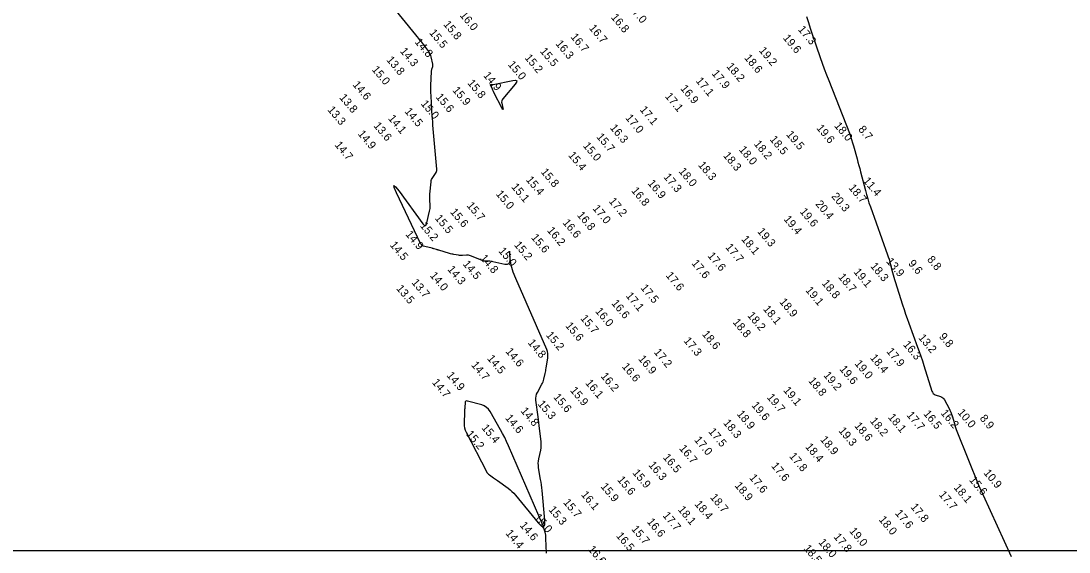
# Model space of a CAD drawing. Extents: x 988130 to 1132882, y 654656 to 841453.
# Drawn here: x 1109703 to 1110357, y 680420 to 680751 of the extents above; entities that cross this region are included whole.
import ezdxf

# ---------------------------------------------------------------- set-up
doc = ezdxf.new("R2010")
doc.units = 0
for name, color, linetype in [('V-ANNO-KEYM', 7, 'Continuous'), ('V-TOPO-MAJR', 7, 'Continuous'), ('V-TOPO-SOUN', 7, 'Continuous')]:
    doc.layers.add(name, color=color, linetype=linetype)

msp = doc.modelspace()

# ---------------------------------------------------------------- linework, layer by layer
at = {"layer": 'V-ANNO-KEYM'}
for points in [[(1014460, 680421), (1122485, 680421), (1122485, 693304), (1014460, 693304)], [(1014460, 680421), (1122485, 680421), (1122485, 686862), (1014460, 686862)], [(1014460, 680421), (1122485, 680421), (1122485, 654656), (1014460, 654656)]]:
    msp.add_lwpolyline(points, close=True, dxfattribs=at)
at = {"layer": 'V-TOPO-MAJR'}
for points in [[(1110030.94, 680419.3), (1110030.66, 680428.4), (1110030.5, 680430.42), (1110030.16, 680432.4), (1110029.63, 680434.33), (1110028.91, 680436.23), (1110007.24, 680486.34), (1110006.1, 680488.88), (1110004.89, 680491.39), (1110003.61, 680493.86), (1110002.26, 680496.3), (1109995.72, 680507.71), (1109994.73, 680509.13), (1109993.53, 680510.28), (1109992.12, 680511.15), (1109990.51, 680511.76), (1109981.56, 680514.23), (1109980.95, 680514.3), (1109980.51, 680514.16), (1109980.23, 680513.78), (1109980.1, 680513.18), (1109979.95, 680510.34), (1109979.91, 680509.63), (1109979.87, 680508.92), (1109979.84, 680508.2), (1109979.82, 680507.49), (1109979.56, 680500.24), (1109979.6, 680498.82), (1109979.82, 680497.43), (1109980.22, 680496.09), (1109980.79, 680494.78), (1109993.43, 680470.32), (1109993.82, 680469.67), (1109994.27, 680469.08), (1109994.8, 680468.55), (1109995.39, 680468.09), (1109997.89, 680466.34), (1109998.52, 680465.9), (1109999.14, 680465.46), (1109999.77, 680465.02), (1110000.39, 680464.58), (1110006.97, 680459.84), (1110008.24, 680458.86), (1110009.44, 680457.81), (1110010.56, 680456.69), (1110011.62, 680455.48), (1110025.85, 680438.17), (1110027.86, 680436.14), (1110029.2, 680435.74), (1110029.87, 680436.96), (1110029.87, 680439.82), (1110028.21, 680458.42), (1110028.04, 680460.12), (1110027.83, 680461.82), (1110027.6, 680463.52), (1110027.32, 680465.22), (1110026.06, 680472.61), (1110025.9, 680473.99), (1110025.86, 680475.36), (1110025.96, 680476.72), (1110026.19, 680478.09), (1110027.37, 680483.54), (1110027.61, 680484.9), (1110027.74, 680486.27), (1110027.75, 680487.65), (1110027.65, 680489.03), (1110026.72, 680497.08), (1110026.51, 680498.89), (1110026.29, 680500.69), (1110026.06, 680502.49), (1110025.83, 680504.29), (1110024.43, 680514.84), (1110024.36, 680516.07), (1110024.49, 680517.27), (1110024.81, 680518.44), (1110025.33, 680519.56), (1110028.16, 680524.68), (1110028.56, 680525.45), (1110028.89, 680526.25), (1110029.17, 680527.06), (1110029.39, 680527.9), (1110030.16, 680531.3), (1110030.34, 680532.15), (1110030.51, 680533.01), (1110030.67, 680533.86), (1110030.81, 680534.72), (1110031.81, 680541.16), (1110031.92, 680542.51), (1110031.85, 680543.84), (1110031.58, 680545.13), (1110031.13, 680546.41), (1110011.78, 680590.62), (1110010.19, 680594.74), (1110009, 680598.96), (1110008.21, 680603.28), (1110007.81, 680607.68), (1110008.06, 680602.19), (1110007.91, 680600.74), (1110007.34, 680599.81), (1110006.32, 680599.39), (1110004.87, 680599.49), (1109995.55, 680601.48), (1109995.21, 680601.55), (1109994.86, 680601.59), (1109994.51, 680601.61), (1109994.16, 680601.61), (1109992.75, 680601.56), (1109992.4, 680601.57), (1109992.06, 680601.61), (1109991.73, 680601.69), (1109991.4, 680601.8), (1109983.55, 680604.93), (1109982.94, 680605.13), (1109982.33, 680605.26), (1109981.7, 680605.31), (1109981.07, 680605.29), (1109978.5, 680605.06), (1109977.86, 680605.03), (1109977.22, 680605.04), (1109976.58, 680605.09), (1109975.95, 680605.18), (1109973.12, 680605.71), (1109972.44, 680605.84), (1109971.77, 680605.99), (1109971.1, 680606.16), (1109970.43, 680606.35), (1109963.71, 680608.31), (1109963.36, 680608.41), (1109963.01, 680608.51), (1109962.66, 680608.62), (1109962.31, 680608.73), (1109960.92, 680609.16), (1109960.58, 680609.27), (1109960.23, 680609.37), (1109959.87, 680609.46), (1109959.52, 680609.54), (1109954.91, 680610.59), (1109954.09, 680610.86), (1109953.39, 680611.3), (1109952.81, 680611.89), (1109952.36, 680612.63), (1109937.34, 680644.28), (1109935.92, 680647.53), (1109935.7, 680648.76), (1109936.68, 680647.98), (1109938.87, 680645.19), (1109953.74, 680624.87), (1109954.59, 680623.96), (1109955.29, 680623.75), (1109955.86, 680624.22), (1109956.28, 680625.39), (1109958.01, 680632.73), (1109958.18, 680633.6), (1109958.29, 680634.46), (1109958.33, 680635.34), (1109958.32, 680636.21), (1109958.15, 680639.74), (1109958.12, 680640.62), (1109958.12, 680641.5), (1109958.15, 680642.38), (1109958.21, 680643.26), (1109958.9, 680651.14), (1109959.01, 680651.86), (1109959.22, 680652.54), (1109959.51, 680653.19), (1109959.9, 680653.81), (1109961.64, 680656.2), (1109962.01, 680656.82), (1109962.26, 680657.47), (1109962.39, 680658.15), (1109962.39, 680658.87), (1109960.08, 680686.32), (1109959.9, 680688.5), (1109959.74, 680690.67), (1109959.59, 680692.85), (1109959.46, 680695.03), (1109958.91, 680704.96), (1109958.84, 680706.53), (1109958.8, 680708.1), (1109958.8, 680709.67), (1109958.84, 680711.24), (1109959.16, 680719.84), (1109959.18, 680720.25), (1109959.24, 680720.65), (1109959.32, 680721.05), (1109959.44, 680721.44), (1109959.94, 680723), (1109960.03, 680723.39), (1109960.08, 680723.79), (1109960.06, 680724.18), (1109960, 680724.58), (1109958.92, 680729.11), (1109958.66, 680729.98), (1109958.32, 680730.81), (1109957.9, 680731.6), (1109957.39, 680732.35), (1109953.03, 680738.14), (1109952.11, 680739.35), (1109951.18, 680740.54), (1109950.24, 680741.73), (1109949.29, 680742.91), (1109934.63, 680760.91)], [(1110193.5, 680754.18), (1110194.63, 680750.52), (1110195.81, 680746.87), (1110197.03, 680743.24), (1110201.99, 680728.73), (1110203.25, 680725.11), (1110204.55, 680721.51), (1110205.89, 680717.91), (1110207.27, 680714.34), (1110220.18, 680681.42), (1110220.92, 680679.46), (1110221.61, 680677.48), (1110222.24, 680675.48), (1110222.82, 680673.47), (1110225.04, 680665.38), (1110225.58, 680663.36), (1110226.13, 680661.33), (1110226.66, 680659.31), (1110227.19, 680657.28), (1110230.17, 680645.66), (1110230.87, 680643.06), (1110231.63, 680640.47), (1110232.45, 680637.91), (1110233.34, 680635.36), (1110244.05, 680605.55), (1110244.53, 680604.17), (1110244.97, 680602.79), (1110245.39, 680601.39), (1110245.77, 680599.99), (1110247.22, 680594.36), (1110247.59, 680592.95), (1110247.99, 680591.55), (1110248.4, 680590.16), (1110248.83, 680588.77), (1110253.43, 680574.26), (1110254.36, 680571.39), (1110255.33, 680568.52), (1110256.32, 680565.67), (1110257.35, 680562.83), (1110262.85, 680547.93), (1110263.9, 680545.05), (1110264.9, 680542.15), (1110265.86, 680539.24), (1110266.79, 680536.32), (1110271.71, 680520.43), (1110272.04, 680519.66), (1110272.51, 680519.02), (1110273.13, 680518.53), (1110273.89, 680518.17), (1110277.22, 680517), (1110278, 680516.65), (1110278.67, 680516.18), (1110279.23, 680515.58), (1110279.7, 680514.86), (1110282.48, 680509.54), (1110283.03, 680508.41), (1110283.53, 680507.26), (1110283.97, 680506.09), (1110284.35, 680504.9), (1110285.78, 680500.09), (1110286.15, 680498.89), (1110286.55, 680497.7), (1110286.98, 680496.52), (1110287.43, 680495.35), (1110301.06, 680461.37), (1110301.27, 680460.87), (1110301.49, 680460.36), (1110301.72, 680459.86), (1110301.96, 680459.36), (1110302.92, 680457.39), (1110303.16, 680456.89), (1110303.4, 680456.4), (1110303.63, 680455.9), (1110303.86, 680455.4), (1110321.2, 680417.16)]]:
    msp.add_lwpolyline(points, dxfattribs=at)
msp.add_lwpolyline([(1109997.39, 680711.83), (1109997.57, 680711.85), (1109997.75, 680711.88), (1110009.92, 680714.34), (1110011.58, 680714.5), (1110012.37, 680714.15), (1110012.29, 680713.3), (1110011.35, 680711.92), (1110003.77, 680702.94), (1110003.33, 680702.3), (1110003.07, 680701.61), (1110002.98, 680700.88), (1110003.06, 680700.11), (1110003.73, 680696.94), (1110003.83, 680696.34), (1110003.79, 680696.11), (1110003.62, 680696.26), (1110003.32, 680696.8), (1109998.14, 680706.88), (1109997.89, 680707.37), (1109997.65, 680707.87), (1109997.43, 680708.37), (1109997.21, 680708.88), (1109996.09, 680711.6), (1109996.06, 680711.74), (1109996.08, 680711.84), (1109996.17, 680711.89), (1109996.32, 680711.9), (1109997.03, 680711.84), (1109997.21, 680711.83)], close=True, dxfattribs=at)

# ---------------------------------------------------------------- texts
at = {"layer": 'V-TOPO-SOUN'}
for s, p in [('17.0 ', (1110082, 680759.5)), ('16.0 ', (1109976.53, 680754.88)), ('16.8 ', (1110071, 680753.59)), ('15.5 ', (1109957.48, 680743.93)), ('15.8 ', (1109966.28, 680749.21)), ('16.7 ', (1110057.27, 680746.9)), ('17.3 ', (1110187.8, 680746.04)), ('14.8 ', (1109948.4, 680738.19)), ('16.3 ', (1110036.38, 680737.11)), ('16.7 ', (1110045.78, 680741.36)), ('19.6 ', (1110178.45, 680740.7)), ('14.3 ', (1109939.2, 680732.45)), ('15.5 ', (1110026.64, 680732.44)), ('19.2 ', (1110163.41, 680732.88)), ('13.8 ', (1109930.74, 680727.05)), ('15.0 ', (1110006.6, 680724.12)), ('15.2 ', (1110017.08, 680728.34)), ('18.6 ', (1110154.26, 680728.29)), ('15.0 ', (1109921.58, 680720.99)), ('14.9 ', (1109991.23, 680717.33)), ('17.9 ', (1110133.92, 680718.55)), ('18.2 ', (1110143.14, 680722.95)), ('14.6 ', (1109909.63, 680711.55)), ('15.8 ', (1109981.35, 680712.53)), ('17.1 ', (1110123.98, 680713.92)), ('15.9 ', (1109971.97, 680708.11)), ('17.1 ', (1110104.75, 680704.26)), ('16.9 ', (1110114.36, 680709.17)), ('13.8 ', (1109901.32, 680703.49)), ('15.0 ', (1109952.21, 680699.61)), ('15.6 ', (1109961.54, 680703.83)), ('13.3 ', (1109893.93, 680695.88)), ('14.5 ', (1109942.07, 680694.9)), ('17.0 ', (1110080.02, 680690.82)), ('17.1 ', (1110089, 680695.93)), ('13.6 ', (1109922.68, 680685.93)), ('14.1 ', (1109931.78, 680690.47)), ('16.3 ', (1110070.34, 680684.63)), ('19.6 ', (1110199.34, 680684.45)), ('18.0 ', (1110210.46, 680685.9)), ('14.9 ', (1109912.85, 680680.85)), ('15.7 ', (1110061.93, 680678.99)), ('19.5 ', (1110180.45, 680680.48)), ('8.7', (1110225.45, 680683.63)), ('14.7 ', (1109898.42, 680673.93)), ('15.0 ', (1110053.5, 680673.44)), ('18.2 ', (1110160.27, 680674.56)), ('18.5 ', (1110170.18, 680677.41)), ('15.4 ', (1110044.28, 680667.5)), ('18.3 ', (1110141.09, 680667.29)), ('18.0 ', (1110150.92, 680671.01)), ('18.3 ', (1110125.43, 680661.38)), ('15.4 ', (1110017.89, 680652.15)), ('15.8 ', (1110027.18, 680657.1)), ('17.3 ', (1110103.83, 680653.94)), ('18.0 ', (1110113.31, 680657.46)), ('11.4 ', (1110228.46, 680651.53)), ('15.1 ', (1110008.76, 680647.74)), ('16.8 ', (1110083.72, 680645.37)), ('16.9 ', (1110093.94, 680649.96)), ('18.7 ', (1110219.44, 680647.16)), ('15.0 ', (1109999.1, 680643.33)), ('17.2 ', (1110069.66, 680638.79)), ('20.3 ', (1110208.72, 680641.84)), ('15.6 ', (1109970.54, 680632.06)), ('15.7 ', (1109980.87, 680636.05)), ('17.0 ', (1110059.51, 680634.29)), ('19.6 ', (1110188.95, 680632.33)), ('20.4 ', (1110198.76, 680637.02)), ('15.5 ', (1109960.99, 680628.2)), ('16.6 ', (1110040.79, 680625.39)), ('16.8 ', (1110049.81, 680630.12)), ('19.4 ', (1110178.9, 680627.61)), ('15.2 ', (1109951.7, 680623.5)), ('16.2 ', (1110031.09, 680620.54)), ('19.3 ', (1110162.42, 680619.93)), ('14.9 ', (1109942.61, 680618.14)), ('15.6 ', (1110021.11, 680616.13)), ('18.1 ', (1110152.42, 680615.07)), ('14.5 ', (1109932.87, 680611.48)), ('15.0 ', (1110000.71, 680607.72)), ('15.2 ', (1110010.47, 680611.54)), ('17.7 ', (1110142.48, 680610.05)), ('14.5 ', (1109978.44, 680599.58)), ('14.8 ', (1109989.22, 680603.29)), ('17.6 ', (1110121.33, 680600.08)), ('17.6 ', (1110131.36, 680604.71)), ('13.9 ', (1110242.92, 680601.22)), ('9.6', (1110256.68, 680599.94)), ('8.8', (1110268.47, 680602.37)), ('14.3 ', (1109968.84, 680596.28)), ('19.1 ', (1110222.59, 680594.66)), ('18.3 ', (1110233.03, 680598.26)), ('13.7 ', (1109946.43, 680588.04)), ('14.0 ', (1109957.88, 680592.43)), ('17.6 ', (1110105.24, 680592.45)), ('18.8 ', (1110202.7, 680587.59)), ('18.7 ', (1110212.94, 680591.47)), ('13.5 ', (1109936.86, 680584.32)), ('17.1 ', (1110080.27, 680579.75)), ('17.5 ', (1110089.49, 680584.7)), ('19.1 ', (1110192.5, 680583.22)), ('16.6 ', (1110071.28, 680575.08)), ('18.9 ', (1110176.22, 680575.97)), ('16.0 ', (1110061.16, 680570.11)), ('18.2 ', (1110156.2, 680567.47)), ('18.1 ', (1110166.03, 680571.49)), ('15.6 ', (1110042.51, 680561.05)), ('15.7 ', (1110051.87, 680565.67)), ('18.8 ', (1110147.05, 680563.27)), ('15.2 ', (1110030.41, 680555.23)), ('18.6 ', (1110127.88, 680555.81)), ('13.2 ', (1110263.01, 680553.58)), ('9.8', (1110275.94, 680554.29)), ('14.8 ', (1110019.05, 680550.42)), ('17.3 ', (1110116.38, 680551.72)), ('16.3 ', (1110253.48, 680549.34)), ('14.5 ', (1109993.64, 680540.63)), ('14.6 ', (1110005.15, 680545.03)), ('16.9 ', (1110088.04, 680540.38)), ('17.2 ', (1110097.8, 680544.58)), ('18.4 ', (1110232.84, 680541.06)), ('17.9 ', (1110243.07, 680545.02)), ('14.7 ', (1109983.68, 680536.57)), ('16.6 ', (1110077.82, 680535.6)), ('19.6 ', (1110213.78, 680534.02)), ('19.0 ', (1110223.21, 680537.43)), ('14.9 ', (1109968.32, 680530.1)), ('16.2 ', (1110064.56, 680529.58)), ('19.2 ', (1110203.74, 680530.15)), ('14.7 ', (1109959.22, 680525.68)), ('15.9 ', (1110045.47, 680520.69)), ('16.1 ', (1110054.97, 680525.31)), ('19.1 ', (1110178.66, 680520.77)), ('18.8 ', (1110194.28, 680526.71)), ('15.6 ', (1110035.02, 680516.5)), ('19.7 ', (1110168.37, 680516.39)), ('14.8 ', (1110014.55, 680507.9)), ('15.3 ', (1110025.19, 680512.23)), ('19.6 ', (1110158.79, 680511.43)), ('14.6 ', (1110004.91, 680503.47)), ('18.9 ', (1110149.61, 680505.99)), ('18.2 ', (1110232.76, 680501.63)), ('18.1 ', (1110244.05, 680503.94)), ('17.7 ', (1110255.65, 680505.3)), ('16.5 ', (1110266.16, 680506.11)), ('16.2 ', (1110276.96, 680506.55)), ('10.0 ', (1110287.49, 680506.9)), ('8.9', (1110301.36, 680503.25)), ('15.4 ', (1109990.14, 680497.33)), ('17.5 ', (1110131.86, 680494.97)), ('18.3 ', (1110141.13, 680500.4)), ('19.3 ', (1110213.16, 680495.53)), ('18.6 ', (1110223.04, 680498.61)), ('15.2 ', (1109980.46, 680493.37)), ('17.0 ', (1110123.01, 680489.77)), ('18.9 ', (1110201.7, 680490.01)), ('16.7 ', (1110113.59, 680484.49)), ('18.4 ', (1110192.39, 680485.5)), ('16.5 ', (1110103.45, 680478.89)), ('17.8 ', (1110182.31, 680479.63)), ('15.9 ', (1110084.44, 680469.26)), ('16.3 ', (1110094.44, 680474.12)), ('17.6 ', (1110171.11, 680473.54)), ('10.9 ', (1110303.79, 680469.16)), ('15.6 ', (1110074.92, 680464.93)), ('17.6 ', (1110157.4, 680466.2)), ('15.6 ', (1110294.75, 680464.78)), ('16.1 ', (1110052.31, 680455.62)), ('15.9 ', (1110064.54, 680460.69)), ('18.9 ', (1110148.27, 680461.3)), ('17.7 ', (1110275.8, 680455.67)), ('18.1 ', (1110285.11, 680460.03)), ('15.7 ', (1110041.17, 680450.76)), ('18.4 ', (1110123.21, 680449.72)), ('18.7 ', (1110132.91, 680453.96)), ('15.3 ', (1110032.02, 680446.25)), ('17.7 ', (1110103.28, 680442.62)), ('18.1 ', (1110112.8, 680446.29)), ('17.6 ', (1110248.45, 680444.01)), ('17.8 ', (1110258.13, 680447.93)), ('14.6 ', (1110014.02, 680436.48)), ('15.0 ', (1110023.03, 680441.42)), ('16.6 ', (1110093.5, 680438.67)), ('18.0 ', (1110238.29, 680440.04)), ('14.4 ', (1110005.16, 680431.49)), ('16.5 ', (1110074.23, 680429.92)), ('15.7 ', (1110083.73, 680434.15)), ('17.8 ', (1110210.08, 680429.29)), ('19.0 ', (1110219.88, 680432.92)), ('18.0 ', (1110200.59, 680425.87)), ('16.6 ', (1110056.66, 680421.5)), ('18.5 ', (1110191.32, 680422.11))]:
    msp.add_text(s, height=5, rotation=310, dxfattribs=at).set_placement(p)

doc.saveas('drawing.dxf')
